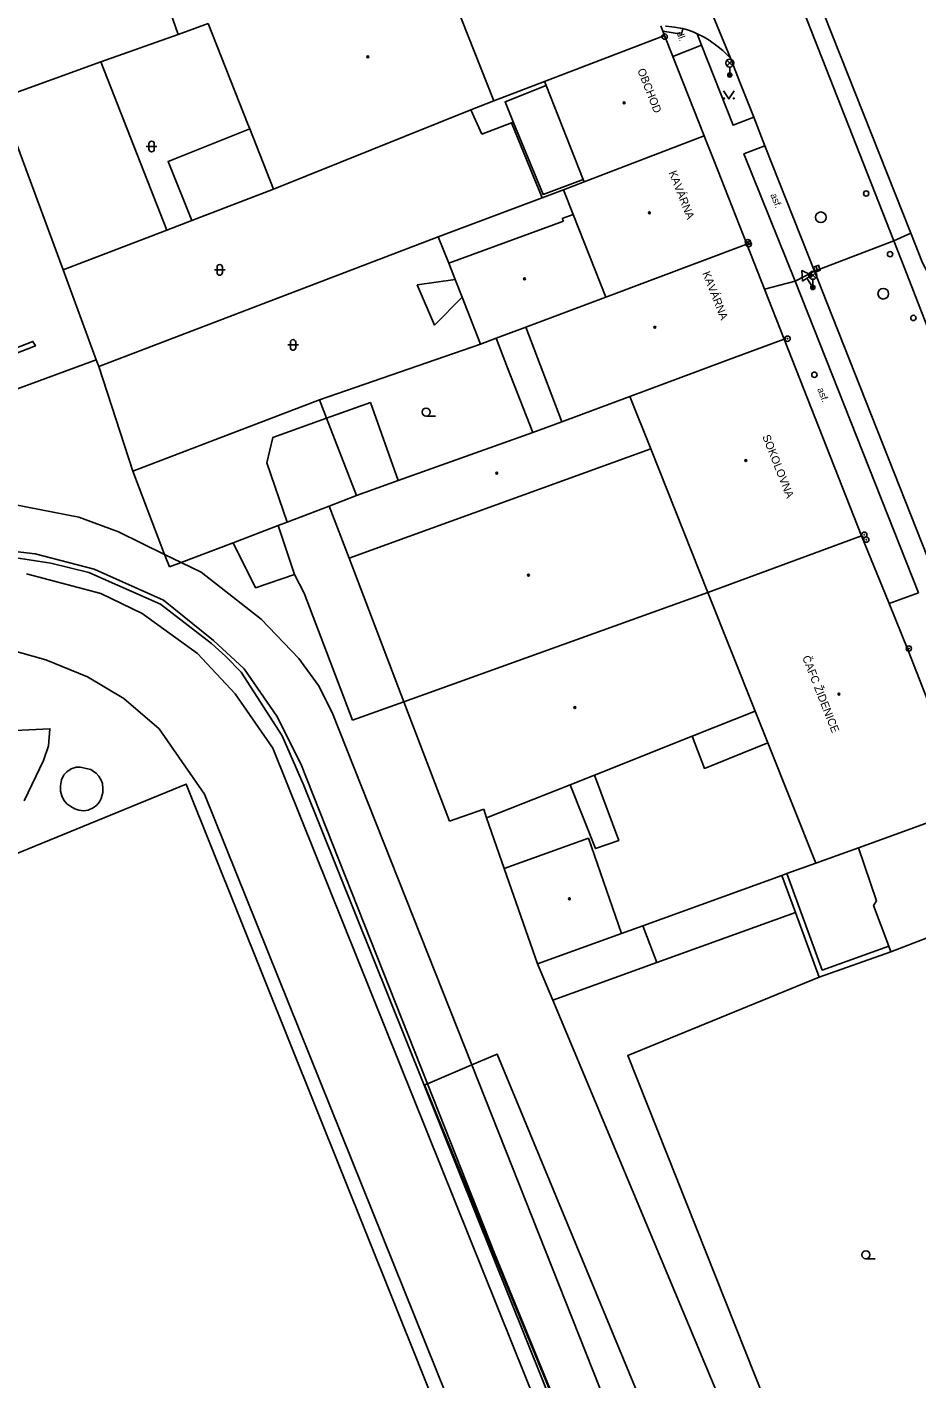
# Model space of a CAD drawing. Extents: x -596229 to -595156, y -1161237 to -1159376.
# Drawn here: x -595584.2 to -595500.8, y -1160463.4 to -1160336.7 of the extents above; entities that cross this region are included whole.
import ezdxf

# ---------------------------------------------------------------- set-up
doc = ezdxf.new("R2010")
doc.units = 0
for name, color, linetype in [('Level 25', 7, 'Continuous'), ('Level 27', 7, 'Continuous'), ('Level 28', 7, 'Continuous'), ('Level 33', 7, 'Continuous'), ('Level 34', 7, 'Continuous'), ('Level 36', 7, 'Continuous'), ('Level 39', 7, 'Continuous'), ('Specificka linie pasportu komunikaci', 7, 'Continuous'), ('TM - budovy zdene_ betonove - VP', 7, 'Continuous'), ('TM - komunikace - VP', 7, 'Continuous'), ('TM - letecke snimky - pomocna linie', 7, 'Continuous'), ('TM - plot drateny_ kovovy - VP', 7, 'Continuous'), ('TM - popis objektu', 7, 'Continuous'), ('TM - popis povrchu', 7, 'Continuous'), ('TM - rozhrani ploch obecne - VP', 7, 'Continuous'), ('TM - vstup do budovy - zdene_ betonove', 7, 'Continuous')]:
    doc.layers.add(name, color=color, linetype=linetype)

msp = doc.modelspace()

# ---------------------------------------------------------------- linework, layer by layer
at = {"layer": 'Level 25'}
for centre, radius in [((-595524.43, -1160337.63), 0.25), ((-595524.43, -1160337.63), 0.0303), ((-595516.62, -1160356.89), 0.25), ((-595516.55, -1160357.08), 0.25), ((-595516.62, -1160356.89), 0.0303), ((-595516.55, -1160357.08), 0.0303), ((-595512.91, -1160365.94), 0.25), ((-595512.91, -1160365.94), 0.0303), ((-595505.72, -1160384.31), 0.25), ((-595505.53, -1160384.76), 0.25), ((-595505.72, -1160384.31), 0.0303), ((-595505.53, -1160384.76), 0.0303), ((-595501.54, -1160394.97), 0.25), ((-595501.54, -1160394.97), 0.0303)]:
    msp.add_circle(centre, radius, dxfattribs=at)
at = {"layer": 'Level 27'}
msp.add_line((-595510.25, -1160359.14), (-595510.07, -1160359.6), dxfattribs=at)
msp.add_lwpolyline([(-595510.48, -1160359.23), (-595510.3, -1160359.69), (-595509.84, -1160359.51), (-595510.02, -1160359.05)], close=True, dxfattribs=at)
for centre in [(-595509.79, -1160354.56), (-595503.94, -1160361.72)]:
    msp.add_circle(centre, 0.5, dxfattribs=at)
at = {"layer": 'Level 28'}
for centre in [(-595505.54, -1160352.33), (-595503.3, -1160358.02), (-595501.11, -1160363.99), (-595510.39, -1160369.32)]:
    msp.add_circle(centre, 0.25, dxfattribs=at)
at = {"layer": 'Level 33'}
for p, q in [((-595518.59, -1160340.37), (-595518.06, -1160339.84)), ((-595518.59, -1160339.84), (-595518.06, -1160340.37)), ((-595518.32, -1160340.48), (-595518.32, -1160341.23)), ((-595510.8, -1160360.27), (-595510.27, -1160359.74)), ((-595510.8, -1160359.74), (-595510.27, -1160360.27)), ((-595510.54, -1160360.38), (-595510.54, -1160361.13))]:
    msp.add_line(p, q, dxfattribs=at)
for centre, radius in [((-595518.32, -1160340.11), 0.375), ((-595518.32, -1160341.23), 0.2), ((-595518.32, -1160341.23), 0.145), ((-595518.32, -1160341.23), 0.0876), ((-595510.54, -1160360), 0.375), ((-595510.54, -1160361.13), 0.2), ((-595510.54, -1160361.13), 0.145), ((-595510.54, -1160361.13), 0.0876)]:
    msp.add_circle(centre, radius, dxfattribs=at)
at = {"layer": 'Level 34'}
msp.add_line((-595511.1, -1160360.28), (-595510.54, -1160361.13), dxfattribs=at)
msp.add_lwpolyline([(-595511.52, -1160360.55), (-595510.68, -1160360), (-595511.57, -1160359.55)], close=True, dxfattribs=at)
at = {"layer": 'Level 36'}
for p, q in [((-595573.01, -1160347.93), (-595572.01, -1160347.93)), ((-595572.76, -1160347.68), (-595572.76, -1160348.18)), ((-595572.26, -1160347.68), (-595572.26, -1160348.18)), ((-595566.63, -1160359.49), (-595565.63, -1160359.49)), ((-595566.38, -1160359.24), (-595566.38, -1160359.74)), ((-595565.88, -1160359.24), (-595565.88, -1160359.74)), ((-595559.51, -1160366.27), (-595559.51, -1160366.77)), ((-595559.01, -1160366.27), (-595559.01, -1160366.77)), ((-595559.76, -1160366.52), (-595558.76, -1160366.52)), ((-595546.78, -1160373.2), (-595545.91, -1160373.2)), ((-595505.57, -1160452.16), (-595504.7, -1160452.16))]:
    msp.add_line(p, q, dxfattribs=at)
msp.add_lwpolyline([(-595518.9, -1160342.72), (-595518.4, -1160343.47), (-595517.9, -1160342.72)], dxfattribs=at)
for centre, radius in [((-595518.85, -1160343.42), 0.05), ((-595517.95, -1160343.42), 0.05), ((-595546.78, -1160372.82), 0.375), ((-595505.57, -1160451.78), 0.375)]:
    msp.add_circle(centre, radius, dxfattribs=at)
for centre, start, end in [((-595572.51, -1160347.68), 0, 180), ((-595572.51, -1160348.18), 180, 0), ((-595566.13, -1160359.24), 0, 180), ((-595566.13, -1160359.74), 180, 0), ((-595559.26, -1160366.27), 0, 180), ((-595559.26, -1160366.77), 180, 0)]:
    msp.add_arc(centre, 0.25, start, end, dxfattribs=at)
at = {"layer": 'Level 39'}
for centre, radius in [((-595552.25, -1160339.52), 0.09), ((-595552.25, -1160339.52), 0.0398), ((-595528.23, -1160343.84), 0.09), ((-595528.23, -1160343.84), 0.0398), ((-595525.86, -1160354.14), 0.09), ((-595525.86, -1160354.14), 0.0398), ((-595537.56, -1160360.33), 0.09), ((-595537.56, -1160360.33), 0.0398), ((-595525.34, -1160364.87), 0.09), ((-595525.34, -1160364.87), 0.0398), ((-595516.83, -1160377.36), 0.09), ((-595516.83, -1160377.36), 0.0398), ((-595540.17, -1160378.53), 0.09), ((-595540.17, -1160378.53), 0.0398), ((-595537.2, -1160388.1), 0.09), ((-595537.2, -1160388.1), 0.0398), ((-595508.09, -1160399.24), 0.09), ((-595508.09, -1160399.24), 0.0398), ((-595532.84, -1160400.5), 0.09), ((-595532.84, -1160400.5), 0.0398), ((-595533.36, -1160418.42), 0.09), ((-595533.36, -1160418.42), 0.0398)]:
    msp.add_circle(centre, radius, dxfattribs=at)
at = {"layer": 'Specificka linie pasportu komunikaci'}
for points in [[(-595502.95, -1160356.78), (-595501.37, -1160356.05)], [(-595510.37, -1160359.62), (-595502.95, -1160356.78)], [(-595512.18, -1160360.54), (-595510.37, -1160359.62)], [(-595515.08, -1160361.29), (-595512.18, -1160360.54)], [(-595500.63, -1160389.76), (-595503.39, -1160390.75)]]:
    msp.add_lwpolyline(points, dxfattribs=at)
at = {"layer": 'TM - budovy zdene_ betonove - VP'}
for points in [[(-595540.43, -1160343.66), (-595546.51, -1160328.32)], [(-595567.21, -1160336.39), (-595563.48, -1160345.83), (-595563.3, -1160346.28)], [(-595524.8, -1160336.62), (-595524.6, -1160337.12)], [(-595524.6, -1160337.12), (-595524.44, -1160337.52)], [(-595525, -1160337.74), (-595535.68, -1160341.83)], [(-595524.44, -1160337.52), (-595525, -1160337.74)], [(-595524.44, -1160337.52), (-595523.66, -1160339.5)], [(-595523.66, -1160339.5), (-595520.73, -1160346.93)], [(-595535.68, -1160341.83), (-595540.43, -1160343.66)], [(-595535.53, -1160342.21), (-595535.68, -1160341.83)], [(-595532.07, -1160351.01), (-595535.53, -1160342.21)], [(-595542.6, -1160344.49), (-595540.43, -1160343.66)], [(-595561.08, -1160351.92), (-595542.6, -1160344.49)], [(-595563.3, -1160346.28), (-595561.08, -1160351.92)], [(-595531.98, -1160351.24), (-595520.73, -1160346.93)], [(-595520.73, -1160346.93), (-595520.56, -1160347.35)], [(-595519.83, -1160349.21), (-595516.74, -1160357.09)], [(-595533.91, -1160351.98), (-595531.98, -1160351.24)], [(-595531.98, -1160351.24), (-595532.07, -1160351.01)], [(-595532.99, -1160354.3), (-595533.91, -1160351.98)], [(-595533.92, -1160354.93), (-595544.66, -1160358.87)], [(-595534.02, -1160354.67), (-595532.99, -1160354.3)], [(-595533.92, -1160354.93), (-595534.02, -1160354.67)], [(-595532.99, -1160354.3), (-595529.95, -1160362.04)], [(-595516.74, -1160357.09), (-595529.95, -1160362.04)], [(-595516.74, -1160357.09), (-595515.08, -1160361.29)], [(-595544.66, -1160358.87), (-595544.06, -1160360.4)], [(-595544.06, -1160360.4), (-595543.41, -1160362.06)], [(-595515.08, -1160361.29), (-595513.24, -1160365.97)], [(-595541.69, -1160366.45), (-595543.41, -1160362.06)], [(-595529.95, -1160362.04), (-595537.43, -1160364.85)], [(-595537.43, -1160364.85), (-595540.22, -1160365.9)], [(-595535.59, -1160369.7), (-595537.43, -1160364.85)], [(-595540.22, -1160365.9), (-595541.69, -1160366.45)], [(-595518.46, -1160367.91), (-595513.24, -1160365.97)], [(-595513.24, -1160365.97), (-595505.98, -1160384.41)], [(-595522.91, -1160369.57), (-595518.46, -1160367.91)], [(-595534.06, -1160373.73), (-595535.59, -1160369.7)], [(-595527.69, -1160371.35), (-595522.91, -1160369.57)], [(-595534.06, -1160373.73), (-595527.69, -1160371.35)], [(-595525.73, -1160376.27), (-595527.69, -1160371.35)], [(-595534.06, -1160373.73), (-595536.79, -1160374.74)], [(-595536.79, -1160374.74), (-595549.4, -1160379.24)], [(-595548.4, -1160384.48), (-595525.73, -1160376.27)], [(-595520.37, -1160389.72), (-595525.73, -1160376.27)], [(-595549.4, -1160379.24), (-595553.3, -1160380.64)], [(-595553.3, -1160380.64), (-595555.88, -1160381.62)], [(-595555.88, -1160381.62), (-595554.01, -1160386.51)], [(-595554.01, -1160386.51), (-595548.4, -1160384.48)], [(-595505.98, -1160384.41), (-595520.37, -1160389.72)], [(-595505.98, -1160384.41), (-595503.39, -1160390.75)], [(-595548.87, -1160399.96), (-595554.01, -1160386.51)], [(-595520.37, -1160389.72), (-595548.87, -1160399.96)], [(-595515.93, -1160400.84), (-595520.37, -1160389.72)], [(-595503.39, -1160390.75), (-595501.61, -1160395.15)], [(-595501.61, -1160395.15), (-595495.85, -1160409.86)], [(-595544.6, -1160411.15), (-595548.87, -1160399.96)], [(-595521.86, -1160403.19), (-595515.93, -1160400.84)], [(-595514.75, -1160403.82), (-595515.93, -1160400.84)], [(-595521.86, -1160403.19), (-595531, -1160406.83)], [(-595510.26, -1160415.08), (-595514.75, -1160403.82)], [(-595533.27, -1160407.73), (-595531, -1160406.83)], [(-595533.27, -1160407.73), (-595541.11, -1160410.84)], [(-595541.39, -1160410.03), (-595544.6, -1160411.15)], [(-595541.11, -1160410.84), (-595541.39, -1160410.03)], [(-595495.85, -1160409.86), (-595506.27, -1160413.63)], [(-595531.57, -1160412.73), (-595539.46, -1160415.58)], [(-595528.46, -1160421.66), (-595531.57, -1160412.73)], [(-595506.27, -1160413.63), (-595510.26, -1160415.08)], [(-595504.56, -1160418.6), (-595506.27, -1160413.63)], [(-595539.46, -1160415.58), (-595536.35, -1160424.52)], [(-595504.85, -1160419.05), (-595504.56, -1160418.6)], [(-595503.42, -1160422.85), (-595504.85, -1160419.05)], [(-595492.21, -1160419.15), (-595503.22, -1160423.39)], [(-595536.35, -1160424.52), (-595528.46, -1160421.66)], [(-595503.22, -1160423.39), (-595503.42, -1160422.85)]]:
    msp.add_lwpolyline(points, dxfattribs=at)
at = {"layer": 'TM - komunikace - VP'}
for points in [[(-595502.95, -1160356.78), (-595516.38, -1160322.57)], [(-595514.67, -1160322.48), (-595501.37, -1160356.05)], [(-595524.36, -1160336.65), (-595524.28, -1160336.66), (-595523.49, -1160336.75), (-595522.97, -1160336.83), (-595522.71, -1160336.88)], [(-595522.71, -1160336.88), (-595522.2, -1160337.04), (-595521.69, -1160337.23), (-595521.38, -1160337.36)], [(-595521.38, -1160337.36), (-595520.73, -1160337.69), (-595520.27, -1160337.96), (-595519.4, -1160338.59), (-595518.99, -1160338.94)], [(-595518.27, -1160339.66), (-595518.99, -1160338.94)], [(-595501.37, -1160356.05), (-595500.26, -1160358.84), (-595485.49, -1160386.58)], [(-595491.41, -1160385.86), (-595495.25, -1160376.55), (-595501.93, -1160359.39), (-595502.95, -1160356.78)], [(-595510.37, -1160359.62), (-595509.24, -1160362.54)], [(-595509.24, -1160362.54), (-595498.72, -1160389.08)]]:
    msp.add_lwpolyline(points, dxfattribs=at)
at = {"layer": 'TM - letecke snimky - pomocna linie'}
for points in [[(-595577.26, -1160340.01), (-595571.09, -1160355.77)], [(-595538.79, -1160345.7), (-595538.61, -1160345.63)], [(-595563.3, -1160346.28), (-595570.96, -1160349.34), (-595568.74, -1160354.86)], [(-595556.12, -1160373.39), (-595552.01, -1160371.92)], [(-595549.4, -1160379.24), (-595552.01, -1160371.92)], [(-595559.8, -1160383.12), (-595561.72, -1160377.57), (-595561.14, -1160375.19), (-595556.12, -1160373.39)], [(-595509.96, -1160425.76), (-595527.89, -1160433.1), (-595508.66, -1160481.45)], [(-595542.51, -1160433.99), (-595540.11, -1160432.98), (-595521.2, -1160478.68)], [(-595546.67, -1160435.75), (-595542.51, -1160433.99)], [(-595528.14, -1160481.54), (-595528.2, -1160481.56), (-595546.93, -1160435.86), (-595546.67, -1160435.75)]]:
    msp.add_lwpolyline(points, dxfattribs=at)
at = {"layer": 'TM - plot drateny_ kovovy - VP'}
for points in [[(-595570.02, -1160337.42), (-595575.95, -1160320.31)], [(-595577.26, -1160340.01), (-595570.02, -1160337.42)], [(-595586.77, -1160343.42), (-595577.26, -1160340.01)], [(-595580.81, -1160359.5), (-595586.77, -1160343.42)], [(-595577.7, -1160367.91), (-595580.81, -1160359.5)], [(-595577.7, -1160367.91), (-595634.3, -1160388.76)]]:
    msp.add_lwpolyline(points, dxfattribs=at)
at = {"layer": 'TM - rozhrani ploch obecne - VP'}
for points in [[(-595523.25, -1160327.51), (-595518.27, -1160339.66)], [(-595570.02, -1160337.42), (-595567.21, -1160336.39)], [(-595522.71, -1160336.88), (-595522.86, -1160337.39), (-595524.6, -1160337.12)], [(-595520.98, -1160338.44), (-595523.66, -1160339.5)], [(-595521.38, -1160337.36), (-595520.98, -1160338.44)], [(-595520.98, -1160338.44), (-595518.02, -1160345.94), (-595516.08, -1160345.17)], [(-595518.27, -1160339.66), (-595517.31, -1160342.06), (-595516.08, -1160345.17)], [(-595538.61, -1160345.63), (-595539.38, -1160343.74), (-595535.53, -1160342.21)], [(-595542.6, -1160344.49), (-595541.57, -1160346.78)], [(-595541.57, -1160346.78), (-595538.79, -1160345.7)], [(-595538.79, -1160345.7), (-595535.92, -1160352.73)], [(-595532.07, -1160351.01), (-595535.82, -1160352.42), (-595538.61, -1160345.63)], [(-595516.08, -1160345.17), (-595515.04, -1160347.86)], [(-595515.04, -1160347.86), (-595517, -1160348.63), (-595512.18, -1160360.54)], [(-595515.04, -1160347.86), (-595510.37, -1160359.62)], [(-595568.74, -1160354.86), (-595561.08, -1160351.92)], [(-595535.92, -1160352.73), (-595533.91, -1160351.98)], [(-595535.92, -1160352.73), (-595545.67, -1160356.4)], [(-595571.09, -1160355.77), (-595568.74, -1160354.86)], [(-595580.81, -1160359.5), (-595571.09, -1160355.77)], [(-595577.47, -1160368.53), (-595545.67, -1160356.4)], [(-595545.67, -1160356.4), (-595544.66, -1160358.87)], [(-595544.06, -1160360.4), (-595547.61, -1160360.89)], [(-595547.61, -1160360.89), (-595546.01, -1160364.67)], [(-595500.63, -1160389.76), (-595512.18, -1160360.54)], [(-595546.01, -1160364.67), (-595543.41, -1160362.06)], [(-595635.06, -1160386.2), (-595583.63, -1160366.19), (-595583.4, -1160366.61), (-595634.85, -1160386.7), (-595635.06, -1160386.2)], [(-595541.69, -1160366.45), (-595556.79, -1160371.68)], [(-595540.22, -1160365.9), (-595539.15, -1160368.68)], [(-595577.47, -1160368.53), (-595577.7, -1160367.91)], [(-595574.27, -1160378.35), (-595577.47, -1160368.53)], [(-595539.15, -1160368.68), (-595536.79, -1160374.74)], [(-595556.79, -1160371.68), (-595574.27, -1160378.35)], [(-595556.12, -1160373.39), (-595556.79, -1160371.68)], [(-595553.3, -1160380.64), (-595556.12, -1160373.39)], [(-595571.29, -1160386.15), (-595574.27, -1160378.35)], [(-595571.29, -1160386.15), (-595575.61, -1160384.05), (-595579.34, -1160382.67), (-595585.41, -1160381.48), (-595592.05, -1160381.22), (-595600.93, -1160381.87), (-595607.66, -1160383.16), (-595614.04, -1160385.07), (-595621.07, -1160388.19), (-595629.36, -1160393.22), (-595634.51, -1160397.32), (-595637.98, -1160400.69), (-595641.2, -1160404.68), (-595647.37, -1160414.2), (-595650.39, -1160419.81), (-595652.98, -1160425.8), (-595654.04, -1160429.24), (-595654.4, -1160431.21), (-595654.4, -1160433.77), (-595654.09, -1160436.42), (-595652.64, -1160440.37), (-595634.66, -1160485.03)], [(-595555.88, -1160381.62), (-595559.8, -1160383.12)], [(-595560.65, -1160383.44), (-595564.86, -1160385.08)], [(-595559.8, -1160383.12), (-595560.65, -1160383.44)], [(-595559.12, -1160388.03), (-595560.65, -1160383.44)], [(-595589.33, -1160385.42), (-595583.44, -1160386.11), (-595577.88, -1160387.54), (-595571.4, -1160390.45), (-595566.72, -1160394.22), (-595563.84, -1160396.87), (-595560.79, -1160401.32), (-595558.53, -1160405.78), (-595546.67, -1160435.75)], [(-595564.86, -1160385.08), (-595569.73, -1160386.9)], [(-595564.86, -1160385.08), (-595562.76, -1160389.28), (-595559.12, -1160388.03)], [(-595547.01, -1160547.15), (-595539.79, -1160543), (-595535.76, -1160539.99), (-595530.55, -1160534.94), (-595526.04, -1160529.59), (-595523.99, -1160526.64), (-595522.18, -1160523.34), (-595520.61, -1160519.43), (-595519.52, -1160514.01), (-595519.31, -1160511.58), (-595519.46, -1160507.97), (-595520.17, -1160503.39), (-595521.35, -1160499.67), (-595558.24, -1160407.79), (-595560.28, -1160403.15), (-595564.11, -1160397.19), (-595565.59, -1160395.7), (-595566.9, -1160394.49), (-595571.68, -1160390.81), (-595578.38, -1160387.84), (-595581.96, -1160386.97), (-595586.02, -1160386.34)], [(-595570.84, -1160387.32), (-595571.29, -1160386.15)], [(-595569.73, -1160386.9), (-595571.29, -1160386.15)], [(-595584.23, -1160387.97), (-595577.27, -1160389.8), (-595573.41, -1160391.68), (-595568.22, -1160395.42), (-595564.69, -1160399.22), (-595561.15, -1160404.3), (-595523.02, -1160499.19), (-595521.36, -1160506.32), (-595520.86, -1160512.45), (-595521.21, -1160516.01), (-595521.94, -1160519.01), (-595523.91, -1160523.63), (-595528.37, -1160530.57), (-595533.35, -1160536.27), (-595538.2, -1160540.44), (-595540.96, -1160542.39), (-595545.33, -1160544.83), (-595551.84, -1160547.79), (-595557.17, -1160549.51), (-595563.38, -1160550.89), (-595571.2, -1160551.42), (-595578.09, -1160550.9), (-595585.61, -1160549.21)], [(-595569.73, -1160386.9), (-595570.84, -1160387.32)], [(-595542.51, -1160433.99), (-595555.6, -1160400.96), (-595556.87, -1160398.42), (-595558.7, -1160395.89), (-595562.23, -1160392.22), (-595567.86, -1160387.81), (-595569.73, -1160386.9)], [(-595558.22, -1160389.78), (-595559.12, -1160388.03)], [(-595553.67, -1160401.69), (-595558.22, -1160389.78)], [(-595537.41, -1160529.76), (-595534.78, -1160526.86), (-595532.93, -1160524.17), (-595529.97, -1160518.01), (-595528.35, -1160511.62), (-595528.38, -1160508.02), (-595528.92, -1160505.33), (-595530.13, -1160501.56), (-595567.57, -1160408.61), (-595571.8, -1160402.5), (-595575.13, -1160399.66), (-595578.51, -1160397.63), (-595582.41, -1160396.02), (-595585.85, -1160395.06)], [(-595548.87, -1160399.96), (-595553.67, -1160401.69)], [(-595594.48, -1160403.08), (-595582.05, -1160402.49), (-595582.18, -1160404.09), (-595582.64, -1160405.47), (-595584.47, -1160409.24)], [(-595514.75, -1160403.82), (-595520.7, -1160406.21), (-595521.86, -1160403.19)], [(-595579.22, -1160406.08), (-595579.58, -1160406.1), (-595580.06, -1160406.25), (-595580.45, -1160406.51), (-595580.74, -1160406.82), (-595580.96, -1160407.28), (-595581.06, -1160407.84), (-595581.06, -1160408.33), (-595580.94, -1160408.77), (-595580.74, -1160409.18), (-595580.47, -1160409.51), (-595580.09, -1160409.78), (-595579.72, -1160409.98), (-595579.34, -1160410.12), (-595578.88, -1160410.17), (-595578.46, -1160410.12), (-595578, -1160409.91), (-595577.66, -1160409.66), (-595577.4, -1160409.35), (-595577.23, -1160409.01), (-595577.08, -1160408.45), (-595577.08, -1160408.09), (-595577.11, -1160407.63), (-595577.25, -1160407.29), (-595577.45, -1160406.94), (-595577.71, -1160406.65), (-595577.95, -1160406.48), (-595578.21, -1160406.31)], [(-595579.22, -1160406.08), (-595578.21, -1160406.31)], [(-595531, -1160406.83), (-595528.73, -1160412.95), (-595530.91, -1160413.71), (-595533.27, -1160407.73)], [(-595606.5, -1160422.91), (-595569.27, -1160407.67), (-595530.4, -1160504.56), (-595594.05, -1160531.19), (-595633.42, -1160433.92), (-595606.5, -1160422.91)], [(-595539.46, -1160415.58), (-595541.11, -1160410.84)], [(-595510.26, -1160415.08), (-595512.97, -1160416.06)], [(-595513.44, -1160416.23), (-595526.47, -1160420.94)], [(-595512.97, -1160416.06), (-595513.44, -1160416.23)], [(-595513.44, -1160416.23), (-595512.17, -1160419.7)], [(-595512.97, -1160416.06), (-595509.66, -1160425.1), (-595503.42, -1160422.85)], [(-595526.47, -1160420.94), (-595528.46, -1160421.66)], [(-595526.47, -1160420.94), (-595525.17, -1160424.4)], [(-595512.17, -1160419.7), (-595525.17, -1160424.4)], [(-595509.96, -1160425.76), (-595512.17, -1160419.7)], [(-595503.22, -1160423.39), (-595509.96, -1160425.76)], [(-595536.35, -1160424.52), (-595534.92, -1160427.93)], [(-595525.17, -1160424.4), (-595534.92, -1160427.93)], [(-595534.92, -1160427.93), (-595512.03, -1160482.58)], [(-595524.3, -1160479.96), (-595542.51, -1160433.99)], [(-595546.67, -1160435.75), (-595540.35, -1160451.71), (-595528.14, -1160481.54)]]:
    msp.add_lwpolyline(points, dxfattribs=at)
at = {"layer": 'TM - vstup do budovy - zdene_ betonove'}
msp.add_lwpolyline([(-595519.83, -1160349.21), (-595520.56, -1160347.35)], dxfattribs=at)

# ---------------------------------------------------------------- texts
at = {"layer": 'TM - popis objektu'}
for s, p in [('OBCHOD', (-595527, -1160340.78)), ('KAVÁRNA', (-595524.06, -1160350.37)), ('KAVÁRNA', (-595520.91, -1160359.8)), ('SOKOLOVNA', (-595515.29, -1160375.1)), ('ČAFC ŽIDENICE', (-595511.55, -1160395.8))]:
    msp.add_text(s, height=0.75, rotation=291.55, dxfattribs=at).set_placement(p)
at = {"layer": 'TM - popis povrchu'}
for s, rotation, p in [('dl.', 290.88, (-595523.33, -1160337.27)), ('asf.', 291.44, (-595514.53, -1160352.46)), ('asf.', 291.44, (-595510.14, -1160370.67))]:
    msp.add_text(s, height=0.65, rotation=rotation, dxfattribs=at).set_placement(p)

doc.saveas('drawing.dxf')
